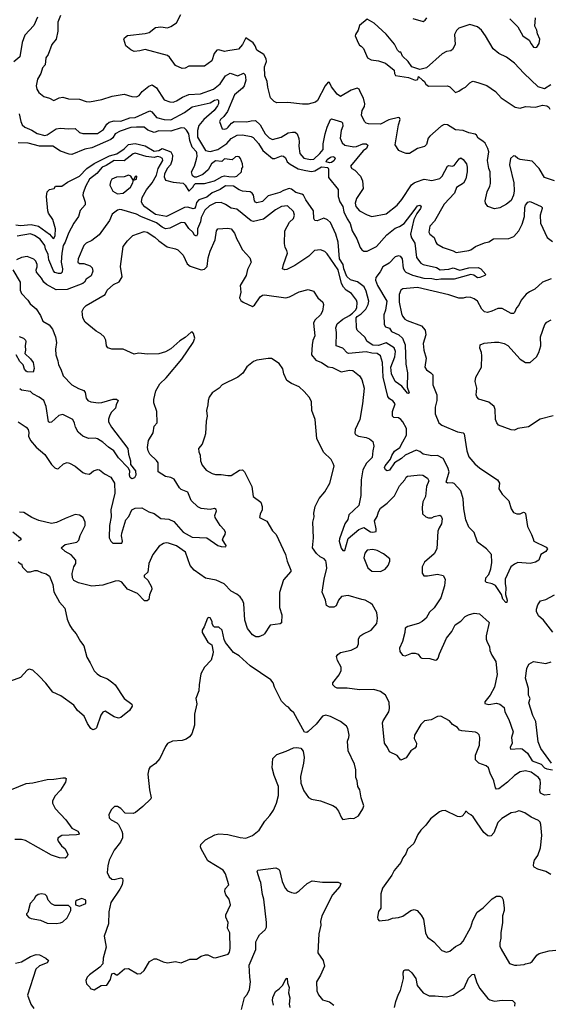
# Model space of a CAD drawing. Extents: x 1921360 to 2014538, y 768294 to 907744.
# Tile 300 of 412: x 1927918 to 1932668, y 866783 to 875608. Entities that reach past the tile are written whole.
import ezdxf

# ---------------------------------------------------------------- set-up
doc = ezdxf.new("R2010")
doc.units = 0

msp = doc.modelspace()

# ---------------------------------------------------------------- linework, layer by layer
at = {"layer": '0CON10XD'}
for points in [[(1928077.7, 875632.3), (1928045.5, 875555), (1927965, 875468.6), (1927940.9, 875405), (1927921.1, 875275), (1927865, 875230)], [(1928285, 875646.2), (1928260, 875585), (1928259.2, 875505), (1928245.8, 875435), (1928205.5, 875384.5), (1928173.9, 875296.1), (1928152, 875265), (1928147.5, 875205), (1928123.5, 875176.5), (1928107.8, 875125), (1928079.4, 875075), (1928065.8, 875015), (1928072, 874985), (1928088.8, 874955), (1928135, 874920), (1928185.9, 874905.9), (1928223.9, 874883.9), (1928271.3, 874908.7), (1928305, 874914.4), (1928355, 874898.5), (1928455, 874897.1), (1928515, 874874.2), (1928545, 874872), (1928655, 874894.2), (1928748.6, 874921.4), (1928855, 874940), (1928925, 874920), (1928965, 874917.5), (1928989.7, 874930.3), (1929015.6, 874965), (1929075, 875012.1), (1929105, 875024.3), (1929145, 874996.7), (1929215, 874890.8), (1929265, 874872.5), (1929295, 874870), (1929325, 874880), (1929379.2, 874915), (1929435, 874938.5), (1929540, 874945), (1929655, 874984.8), (1929717, 875033), (1929762.5, 875105), (1929805, 875129.2), (1929875, 875105.7), (1929925, 875128.1), (1929938.9, 875115), (1929945.5, 875065.5), (1929931.2, 875015), (1929916.2, 874995), (1929844.7, 874935), (1929782.2, 874785), (1929748.8, 874741.2), (1929720, 874715), (1929710, 874695), (1929735, 874630), (1929755, 874626), (1929775, 874632.9), (1929786.7, 874645), (1929818.3, 874681.7), (1929843, 874697), (1929955, 874692.5), (1929995, 874703.1), (1930033.4, 874703.4), (1930075.3, 874665.2), (1930120, 874585), (1930155, 874548.1), (1930185, 874535.6), (1930263.3, 874555), (1930325, 874592.9), (1930365, 874601.5), (1930389.4, 874599.4), (1930406.9, 874585), (1930422.5, 874542.5), (1930425.8, 874515), (1930420.5, 874475), (1930429.4, 874409.4), (1930467.6, 874367.6), (1930525, 874354), (1930555, 874359.4), (1930611.1, 874408.9), (1930639.3, 874445), (1930640.9, 874495), (1930658, 874585), (1930674.3, 874645.7), (1930705.5, 874714.5), (1930715, 874720.6), (1930803.2, 874693.2), (1930814, 874685), (1930814.6, 874655), (1930800.9, 874615), (1930791.5, 874545), (1930809.5, 874505), (1930835, 874482.7), (1930915, 874468), (1930938.6, 874471.4), (1930995, 874496.8), (1931026.2, 874496.2), (1931039.4, 874485), (1931028.5, 874455), (1930997.3, 874432.7), (1930883.3, 874295), (1930897.5, 874275), (1930925, 874260), (1930975, 874206), (1930993.1, 874165), (1930997.1, 874095), (1930940, 874005), (1930926.9, 873965), (1930931.1, 873935), (1930965.4, 873895.4), (1931035, 873858.1), (1931075, 873844), (1931205, 873867.5), (1931304.5, 873945.5), (1931345, 873995.8), (1931432.4, 874127.6), (1931455, 874146.5), (1931476.7, 874155), (1931545, 874178.5), (1931615, 874166.5), (1931685, 874183.6), (1931707.8, 874205), (1931756, 874295), (1931765, 874301.4), (1931795, 874296.7), (1931815, 874301.8), (1931859.5, 874360.5), (1931875, 874370.8), (1931896.2, 874356.2), (1931923.8, 874315), (1931931.2, 874285), (1931930.3, 874245), (1931918.1, 874181.9), (1931896.6, 874143.4), (1931835.6, 874105), (1931817.1, 874052.9), (1931725, 873954), (1931637, 873803), (1931595, 873756.7), (1931586.2, 873705), (1931595.8, 873685.8), (1931636.2, 873655), (1931648.8, 873615), (1931660.3, 873600.3), (1931715, 873566), (1931805, 873537.5), (1931832.5, 873522.5), (1931945, 873539.4), (1931965, 873545.7), (1932004.6, 873575.4), (1932085, 873607.8), (1932125, 873617.3), (1932166.9, 873643.1), (1932305, 873646.4), (1932350.8, 873665), (1932395.3, 873714.7), (1932424.2, 873775.8), (1932444.7, 873845.3), (1932446.9, 873925), (1932453.1, 873945), (1932475, 873972), (1932495, 873980), (1932593.3, 873935), (1932602, 873925), (1932604, 873915), (1932585.7, 873855), (1932588.1, 873785), (1932646.9, 873655), (1932695, 873621.4)], [(1932714.3, 874164.3), (1932625, 874193.8), (1932575, 874274.2), (1932515, 874341.4), (1932405, 874356.2), (1932385, 874363.3), (1932360, 874385), (1932345, 874387.5), (1932320, 874365), (1932311.7, 874308.3), (1932349.2, 874145), (1932353.6, 874075), (1932345.3, 874034.7), (1932325, 873986.7), (1932285, 873956), (1932225, 873922), (1932175, 873914.2), (1932115, 873933.8), (1932094.1, 873964.1), (1932093.3, 873985), (1932108.8, 874065), (1932134.4, 874115.6), (1932139.1, 874140.9), (1932135.8, 874245), (1932124, 874275), (1932114.1, 874345.9), (1932125.8, 874425), (1932117.5, 874455), (1932091.3, 874501.3), (1932070.7, 874520.7), (1932029.2, 874545), (1932013.4, 874573.4), (1932001.7, 874581.7), (1931945, 874593.5), (1931895, 874614.4), (1931825, 874620.8), (1931755, 874665.6), (1931725, 874670), (1931698.1, 874655), (1931595, 874564), (1931580.6, 874545), (1931565, 874490), (1931548.7, 874471.3), (1931487, 874453), (1931415, 874410), (1931385, 874408.8), (1931350.5, 874420.5), (1931316.7, 874436.7), (1931286.4, 874486.4), (1931315.5, 874665), (1931330, 874715), (1931325, 874730), (1931315, 874732.5), (1931229.8, 874710.2), (1931155, 874672.2), (1931045.7, 874674.3), (1931025, 874680), (1931010.6, 874695), (1930983.5, 874753.5), (1930988.2, 874795), (1931009.4, 874830.6), (1931014.6, 874855), (1931002.5, 874905), (1930975.7, 874955), (1930961.2, 874985), (1930945, 874994), (1930892, 874978), (1930795, 874919.2), (1930765, 874940), (1930715, 875006.2), (1930696.2, 875045), (1930685, 875048.8), (1930658.9, 875015), (1930590, 874885), (1930571.7, 874868.3), (1930505, 874851.2), (1930455, 874850), (1930323.9, 874866.1), (1930224.3, 874864.3), (1930200, 874875), (1930168.3, 874908.3), (1930142.9, 875005), (1930138.6, 875055), (1930117.5, 875105), (1930113.1, 875185), (1930131.5, 875235), (1930128.7, 875258.7), (1930108.9, 875295), (1930046.2, 875335), (1930030, 875375), (1930010.7, 875400.7), (1929945, 875446.2), (1929915, 875386), (1929880, 875345), (1929785, 875328), (1929755, 875321.9), (1929705, 875337.2), (1929685, 875334.6), (1929662, 875305), (1929641.7, 875238.3), (1929575, 875190.8), (1929435, 875190.8), (1929402.5, 875175), (1929375, 875170), (1929315, 875196.7), (1929261.7, 875271.7), (1929245, 875286), (1929045, 875341.2), (1928995, 875328), (1928945, 875323.3), (1928915, 875337.5), (1928870, 875375), (1928853.3, 875435), (1928857.5, 875445), (1928885, 875466.7), (1929045, 875483.3), (1929080, 875495), (1929135, 875538), (1929185, 875542.9), (1929245, 875536.2), (1929275, 875546), (1929325, 875580), (1929364.3, 875655)], [(1932680, 875025), (1932625, 874987.5), (1932566.4, 875006.4), (1932438.3, 875128.3), (1932355, 875220), (1932285, 875271.2), (1932214.5, 875304.5), (1932165, 875346.2), (1932096, 875465), (1932058.8, 875515), (1932025, 875543.8), (1931953.9, 875566.1), (1931855, 875532.5), (1931835, 875512.5), (1931816, 875475), (1931822.5, 875385), (1931799.7, 875340.3), (1931785, 875330), (1931745, 875322), (1931707, 875303), (1931565, 875177.5), (1931505, 875162.5), (1931435, 875186.7), (1931403.3, 875235), (1931351.4, 875281.4), (1931336.4, 875316.4), (1931325, 875317.5), (1931307.5, 875335), (1931279.1, 875389.1), (1931205, 875478.8), (1931096.8, 875576.8), (1931035, 875612.5), (1930965, 875556.7), (1930953.8, 875515), (1930928.8, 875475), (1930926.7, 875465), (1930952.1, 875402.1), (1930965, 875380), (1930980.3, 875370.3), (1931001.2, 875351.2), (1931036.1, 875266.1), (1931068.8, 875248.8), (1931135, 875238.6), (1931198.3, 875218.3), (1931276.4, 875156.4), (1931280, 875125), (1931288.3, 875108.3), (1931405, 875091.2), (1931465, 875067.5), (1931488.3, 875071.7), (1931495, 875100), (1931530, 875065), (1931546.4, 875056.4), (1931560.7, 875030.7), (1931585, 875012.5), (1931755, 875016.7), (1931775, 875007.5), (1931825, 874956.7), (1931855, 874966.2), (1931885, 874990), (1931915, 875003.3), (1931955, 875043.3), (1931975, 875053.3), (1931985, 875056.2), (1932035, 875043.3), (1932108.3, 875018.3), (1932183.9, 874963.9), (1932235, 874906.7), (1932360, 874825), (1932405, 874816.2), (1932455, 874830), (1932543.6, 874823.6), (1932605, 874842.5), (1932645, 874836.7), (1932662.5, 874825), (1932673.3, 874805)], [(1931445, 875620), (1931536.4, 875593.6), (1931555, 875603.3), (1931568, 875625)], [(1932312.7, 875615), (1932384.2, 875545), (1932430.4, 875465), (1932487.3, 875425), (1932503.4, 875393.4), (1932525, 875361.5), (1932542.1, 875357.9), (1932555, 875362.5), (1932575, 875395.8), (1932581.6, 875435), (1932562.1, 875482.1), (1932556.2, 875515), (1932539.1, 875549.1), (1932544.4, 875624.4)], [(1927912.3, 874765), (1927927.8, 874695), (1927941.9, 874665), (1927965, 874644.4), (1928028.5, 874618.5), (1928075, 874586.9), (1928145, 874568.9), (1928164.6, 874575.4), (1928245, 874629.2), (1928285, 874635.8), (1928355, 874629.5), (1928415, 874633.3), (1928455, 874598), (1928485, 874588.1), (1928615, 874588.6), (1928670.6, 874625), (1928698.3, 874671.7), (1928719.8, 874690.2), (1928765, 874702.5), (1928825, 874698.6), (1928905, 874728.8), (1928955, 874730.5), (1929085, 874792.5), (1929102.4, 874782.4), (1929145, 874730.8), (1929215, 874714.7), (1929275, 874711.5), (1929395, 874777.1), (1929465, 874827.9), (1929626.6, 874863.4), (1929666.4, 874886.4), (1929692.1, 874892.1), (1929701.4, 874885), (1929700.4, 874855), (1929692, 874835), (1929661.9, 874795), (1929568.1, 874715), (1929525, 874659.5), (1929512, 874615), (1929513.9, 874555), (1929585, 874434.7), (1929625, 874427.6), (1929695, 874445.9), (1929775, 874499.4), (1929815.4, 874544.6), (1929868.2, 874571.8), (1929916.8, 874576.8), (1929995, 874560.2), (1930011.3, 874551.3), (1930058.3, 874498.3), (1930100, 874435), (1930185, 874365.3), (1930205, 874365.3), (1930265, 874388.4), (1930285, 874385.3), (1930300.4, 874370.4), (1930316.5, 874335), (1930345, 874312.7), (1930415, 874271.3), (1930485.5, 874255.5), (1930535, 874248.8), (1930565, 874252.8), (1930625, 874290.4), (1930682.3, 874282.3), (1930687.3, 874267.3), (1930687.6, 874195), (1930774.4, 874085), (1930772.7, 874025), (1930788.8, 873975), (1930814.8, 873934.8), (1930825.5, 873885), (1930855, 873822.9), (1930882.7, 873782.7), (1930898.9, 873715), (1930940.7, 873645), (1930971.8, 873565), (1930986.9, 873545), (1931005, 873534.5), (1931035, 873534.6), (1931116.4, 873575), (1931210.3, 873679.7), (1931285, 873740.6), (1931324, 873756), (1931365, 873782.9), (1931455, 873898)], [(1927885, 873768.8), (1927925, 873764.3), (1928021.3, 873771.3), (1928087, 873757), (1928185.6, 873685.6), (1928215, 873650), (1928225, 873648), (1928237.2, 873672.8), (1928239.1, 873735), (1928216.7, 873816.7), (1928176.5, 873875), (1928169.6, 873895), (1928158.9, 874025), (1928165, 874066.7), (1928185, 874086), (1928226.7, 874095), (1928240, 874115), (1928295, 874116.4), (1928348, 874152), (1928455, 874204.8), (1928519, 874275), (1928585, 874318.7), (1928725, 874388.5), (1928790.7, 874405), (1928855, 874451.2), (1928895, 874489.8), (1928955, 874498.5), (1929045, 874476.4), (1929125, 874429.8), (1929165.6, 874435), (1929195, 874452.7), (1929273.9, 874423.9), (1929288, 874395), (1929286.4, 874353.6), (1929271.3, 874308.7), (1929239.5, 874275), (1929217.5, 874225), (1929215, 874200), (1929225, 874170), (1929295, 874152.5), (1929385, 874142.5), (1929402.5, 874125), (1929435, 874070), (1929475, 874110), (1929480, 874125), (1929495, 874140), (1929575, 874140), (1929665, 874162.5), (1929735, 874204), (1929755, 874210), (1929795, 874202.5), (1929845, 874200.8), (1929864, 874206), (1929907.5, 874245), (1929910, 874275), (1929920, 874285), (1929917.5, 874315), (1929897.5, 874365), (1929885, 874380), (1929875, 874382.5), (1929855, 874380), (1929825, 874352.5), (1929755, 874360), (1929731.7, 874338.3), (1929675, 874342), (1929638.8, 874315), (1929607.1, 874262.9), (1929559.2, 874220.8), (1929505, 874197.5), (1929485, 874198), (1929468.6, 874208.6), (1929460, 874245), (1929485.4, 874295), (1929505, 874358), (1929510.5, 874385), (1929507.1, 874415), (1929504.6, 874425), (1929464.8, 874464.8), (1929443.1, 874525), (1929435, 874585.8), (1929415, 874618.8), (1929395.4, 874635.4), (1929365, 874638.7), (1929275, 874610.4), (1929165, 874611.4), (1929125, 874597.3), (1929068.6, 874618.6), (1929035, 874645.5), (1928966.4, 874646.4), (1928915, 874642.4), (1928819.4, 874610.6), (1928775, 874585.4), (1928755, 874548.9), (1928736.5, 874533.5), (1928565, 874461.2), (1928503.3, 874446.7), (1928385, 874401.3), (1928363.5, 874403.5), (1928285, 874431.2), (1928215, 874474.1), (1928095.5, 874474.5), (1927995, 874501.2), (1927905, 874504.9)], [(1931455, 873898), (1931485, 873940), (1931505, 873945.8), (1931517.7, 873937.7), (1931511.2, 873915), (1931478.5, 873871.5), (1931453.4, 873816.6), (1931423.6, 873685), (1931432.1, 873652.1), (1931462.5, 873605), (1931477.3, 873477.3), (1931515.2, 873425.2), (1931535, 873413.5), (1931655, 873386.7), (1931687.5, 873367.5), (1931765, 873371.8), (1931805, 873385.3), (1931865, 873364.2), (1931945, 873385.5), (1932028.3, 873388.3), (1932052.5, 873375), (1932097.5, 873325), (1932090, 873315), (1932043.6, 873296.4), (1932025, 873296), (1931989.5, 873319.5), (1931965, 873323.9), (1931813, 873283), (1931695, 873281.4), (1931655, 873276.6), (1931615, 873286.5), (1931545, 873289.4), (1931445, 873315.3), (1931385, 873343.6), (1931371.9, 873355), (1931361.1, 873381.1), (1931350.2, 873465), (1931335, 873485.2), (1931315, 873491.4), (1931285, 873481.8), (1931232.7, 873425), (1931175, 873393.2), (1931151.7, 873348.3), (1931113.1, 873296.9), (1931109.3, 873275), (1931126.2, 873225), (1931210, 873085), (1931199.9, 873005), (1931184, 872964), (1931185.3, 872875), (1931199.1, 872855), (1931235, 872841.9), (1931252.2, 872812.2), (1931316.9, 872785), (1931350.7, 872755), (1931374.7, 872695), (1931379.5, 872520.5), (1931397.3, 872442.7), (1931393.8, 872315), (1931410, 872265), (1931405, 872257.5), (1931395, 872260), (1931344.4, 872324.4), (1931285, 872365.6), (1931252.2, 872435), (1931246.6, 872495), (1931280.8, 872585), (1931289.5, 872635), (1931276.3, 872666.3), (1931205, 872711.2), (1931135, 872689.1), (1931085, 872690.3), (1931035, 872724.6), (1931013.8, 872763.8), (1930945.6, 872825), (1930939.6, 872845), (1930936.2, 872935), (1930945, 872949.2), (1930979.2, 872970.8), (1931021, 873015), (1931042, 873055), (1931048.3, 873085), (1931025.6, 873175), (1931007.5, 873215), (1930947.6, 873257.6), (1930915, 873266.3), (1930885, 873275.7), (1930852, 873305), (1930826.4, 873375), (1930818.6, 873415), (1930785.1, 873465), (1930775, 873615.7), (1930753.6, 873685), (1930705, 873791.1), (1930678.1, 873815), (1930645, 873828.2), (1930585, 873806.7), (1930565, 873808.8), (1930556.5, 873826.5), (1930552.6, 873895), (1930484.2, 873995), (1930463.8, 874035), (1930448.1, 874045), (1930395, 874059.4), (1930355, 874090.5), (1930335, 874095.3), (1930285, 874078.8), (1930250.1, 874059.9), (1930145, 874030.3), (1930095, 873978.6), (1930045, 873968.2), (1930031.7, 873971.7), (1930022.5, 873985), (1930014.4, 874035), (1930004.4, 874054.4), (1929985, 874064.3), (1929949.5, 874069.5), (1929915, 874072.5), (1929885, 874083.1), (1929835, 874115.7), (1929765, 874118.6), (1929715, 874084.8), (1929645, 874056.1), (1929595, 874018), (1929525.6, 873994.4), (1929505, 873969.3), (1929495, 873930), (1929485, 873916.8), (1929475, 873913.7), (1929425, 873926.8), (1929395, 873923.8), (1929235.4, 873844.6), (1929135, 873861.3), (1929039.7, 873929.7), (1929018.9, 873955), (1929011.9, 873975), (1929017.4, 874015), (1929056.8, 874083.2), (1929106.1, 874145), (1929143.9, 874215), (1929160.5, 874275), (1929201.1, 874345), (1929198.2, 874365), (1929177, 874377), (1929155, 874380.7), (1929125, 874374.5), (1929052.3, 874382.3), (1928955, 874411.2), (1928935, 874407.1), (1928855, 874343.1), (1928765, 874345.2), (1928695, 874300.5), (1928657.3, 874285), (1928609.1, 874230.9), (1928545, 874177.7), (1928511.3, 874118.7), (1928487.3, 874055), (1928485.6, 874035), (1928505, 873972.5), (1928505, 873950), (1928460.9, 873899.1), (1928445, 873844), (1928404.5, 873785.5), (1928355, 873694), (1928325.9, 873615), (1928307, 873583), (1928295.2, 873514.8), (1928290.5, 873435), (1928301.3, 873375), (1928299.1, 873345), (1928287.4, 873332.6), (1928265, 873332.4), (1928235, 873341.8), (1928221.9, 873358.1), (1928180.5, 873455), (1928172.6, 873505), (1928150, 873555), (1928144, 873585), (1928100.8, 873640.8), (1928052.5, 873675), (1928015, 873689.1), (1927895, 873668.2)], [(1930695, 874324.6), (1930666.7, 874335), (1930675.3, 874355), (1930705, 874377.2), (1930725, 874380.6), (1930739.4, 874375), (1930747.1, 874365), (1930735, 874342.2), (1930715, 874326.8), (1930695, 874324.6)], [(1928795, 874046.7), (1928845, 874054.3), (1928912.8, 874107.2), (1928934.2, 874145), (1928940, 874170), (1928965, 874177.5), (1928967.5, 874205), (1928955, 874202.5), (1928940, 874170), (1928935, 874170), (1928914.2, 874205), (1928895, 874215.5), (1928855, 874201.1), (1928785, 874198.1), (1928745, 874180), (1928732, 874155), (1928726.2, 874125), (1928752.7, 874072.7), (1928795, 874046.7)], [(1931622.1, 872335), (1931658.9, 872245), (1931660, 872195), (1931643.1, 872135), (1931643.1, 872075), (1931675.8, 871995.8), (1931705, 871973.4), (1931845, 871913.8), (1931894.3, 871904.3), (1931904, 871895), (1931928.8, 871745), (1931945, 871690), (1931998.6, 871628.6), (1932045, 871589.2), (1932204.3, 871484.3), (1932220, 871455), (1932215, 871402.5), (1932245, 871356.7), (1932303.3, 871295), (1932324.1, 871224.1), (1932345, 871192.5), (1932375, 871180), (1932405, 871180), (1932435, 871193.3), (1932445, 871192.5), (1932455, 871182.5), (1932472, 871065), (1932508.8, 870995), (1932522.5, 870955), (1932530, 870935), (1932640.7, 870880.7), (1932652.5, 870865), (1932635, 870842.5), (1932592.5, 870815), (1932572.5, 870765), (1932542.5, 870745), (1932495, 870734.6), (1932386.6, 870743.4), (1932355, 870729.2), (1932322.5, 870705), (1932271.4, 870595), (1932270.8, 870555), (1932278.6, 870515), (1932273.8, 870455), (1932288.6, 870405), (1932285.9, 870384.1), (1932276.7, 870383.3), (1932250.6, 870415), (1932240, 870455), (1932185.6, 870535.6), (1932155, 870552.9), (1932104.2, 870564.2), (1932093.9, 870573.9), (1932099.1, 870605), (1932123.9, 870635), (1932142, 870685), (1932152.2, 870742.2), (1932149.1, 870815), (1932105, 870865.8), (1932024.5, 870924.5), (1931995, 871010.8), (1931945, 871060.6), (1931917.5, 871125), (1931901.3, 871225), (1931894.4, 871315), (1931875.4, 871385), (1931815, 871450.7), (1931795, 871456.8), (1931755, 871455.5), (1931742.6, 871462.6), (1931768.8, 871555), (1931756.1, 871595), (1931715, 871676.1), (1931665, 871702.1), (1931615, 871700), (1931535, 871714.7), (1931507.7, 871737.7), (1931475, 871750.7), (1931373.6, 871706.4), (1931342, 871675), (1931279.4, 871635), (1931235, 871570.4), (1931215, 871563.6), (1931199.2, 871575), (1931190.8, 871595), (1931195, 871608), (1931242.1, 871667.9), (1931255, 871701.9), (1931279.7, 871740.3), (1931327.5, 871775), (1931355.3, 871824.7), (1931386.3, 871883.7), (1931385.8, 871945), (1931355, 872004.2), (1931335, 872025.8), (1931315, 872038.6), (1931272.6, 872042.6), (1931260, 872055), (1931261.2, 872095), (1931285.7, 872165.7), (1931265, 872193.3), (1931235, 872210), (1931220.3, 872230.3), (1931177.3, 872405), (1931170.9, 872535), (1931152.9, 872595), (1931125, 872616.2), (1931075, 872618.1), (1931025, 872631.6), (1930867.5, 872617.5), (1930855, 872622.5), (1930815, 872664.3), (1930755.7, 872685.7), (1930759.6, 872805), (1930752.7, 872845), (1930765, 872882), (1930814.8, 872925.2), (1930875, 872956.9), (1930901.9, 872978.1), (1930930.3, 873005), (1930941.3, 873025), (1930943.8, 873073.8), (1930938.5, 873095), (1930894, 873154), (1930844.7, 873184.7), (1930820.8, 873210.8), (1930803.6, 873245), (1930775, 873366.8), (1930675, 873510.8), (1930655, 873530), (1930615, 873544.2), (1930560.8, 873539.2), (1930511.3, 873488.7), (1930385, 873404.3), (1930315, 873368.8), (1930295, 873366.2), (1930276.4, 873376.4), (1930282.5, 873415), (1930320, 873515), (1930315, 873538.8), (1930298.6, 873565), (1930291.8, 873601.8), (1930294.5, 873715), (1930336.9, 873793.1), (1930373.2, 873826.8), (1930382.9, 873855), (1930375, 873888.8), (1930320.7, 873939.3), (1930265, 873933.8), (1930212.9, 873905), (1930105, 873820.6), (1930015, 873798.5), (1929995, 873806.9), (1929865, 873910), (1929815, 873918.9), (1929763.3, 873953.3), (1929725, 873968.5), (1929673.2, 873966.8), (1929619.1, 873940.9), (1929580, 873900), (1929545.3, 873835), (1929538.9, 873795), (1929514.2, 873735), (1929511.9, 873685), (1929505, 873666.7), (1929485, 873678), (1929470.5, 873705), (1929435, 873737.3), (1929405, 873782.5), (1929395, 873788.6), (1929365, 873790), (1929265, 873741.1), (1929225, 873733.3), (1929195, 873748.2), (1929145, 873787), (1929005.4, 873845), (1928965.2, 873865.2), (1928835, 873904), (1928815, 873906.2), (1928795, 873900), (1928748.6, 873865), (1928725, 873808.8), (1928630.6, 873679.4), (1928565, 873629.6), (1928515.8, 873605), (1928494.3, 873585), (1928443.6, 873465), (1928440, 873435), (1928455, 873423.3), (1928495, 873423.1), (1928551.2, 873401.2), (1928568, 873385), (1928574.4, 873355), (1928558.4, 873311.6), (1928515, 873282), (1928500.8, 873255), (1928485, 873242.5), (1928345, 873188.8), (1928245, 873187.1), (1928158.8, 873235), (1928135.5, 873255.5), (1928115, 873291.2), (1928070, 873345), (1928066, 873365), (1928075.5, 873394.5), (1928074.5, 873415), (1928063.9, 873443.9), (1928045, 873461.4), (1927986.6, 873486.6), (1927933.8, 873476.2), (1927891.2, 873455)], [(1927905, 872003.8), (1927976.6, 871956.6), (1927994.5, 871934.5), (1927999.3, 871909.3), (1927997.1, 871875), (1928015.9, 871835.9), (1928065.5, 871775.5), (1928145, 871710.8), (1928205, 871621.2), (1928235, 871591.2), (1928255, 871583.8), (1928265, 871586.7), (1928311.2, 871628.8), (1928345, 871638), (1928365, 871633.8), (1928415, 871606.2), (1928485, 871548.8), (1928505, 871540), (1928545, 871534), (1928578.8, 871565), (1928615, 871578), (1928635, 871574), (1928678.3, 871538.3), (1928736.6, 871506.6), (1928769.7, 871455), (1928770.3, 871365), (1928736.6, 871215), (1928738.4, 871151.6), (1928723.5, 871075), (1928721.5, 870965), (1928734.3, 870935), (1928755, 870917.1), (1928834, 870916), (1928840.6, 870935), (1928832.1, 870982.1), (1928834.6, 871005.4), (1928869.7, 871125), (1928897.9, 871155), (1928925, 871214.4), (1928955, 871230.5), (1929015, 871231.5), (1929075, 871196.9), (1929125, 871182.4), (1929185, 871137.6), (1929255, 871130.2), (1929301.7, 871111.7), (1929385.5, 871015), (1929465, 870970.8), (1929595, 870963.3), (1929695, 870895.6), (1929725, 870885.7), (1929766.4, 870883.6), (1929768.8, 870895), (1929738.1, 870945), (1929741.8, 870965), (1929761.2, 870995), (1929763.5, 871015), (1929753.1, 871035), (1929716.5, 871075), (1929672.5, 871145), (1929669.2, 871165), (1929682, 871205), (1929679.2, 871219.2), (1929665, 871226), (1929625, 871219.2), (1929545, 871226.5), (1929515, 871241.1), (1929455, 871300), (1929425, 871372.9), (1929367.3, 871397.3), (1929351.2, 871411.2), (1929305, 871490.8), (1929272.5, 871505), (1929225, 871513.3), (1929161.2, 871555), (1929158.9, 871635), (1929145, 871658.6), (1929085, 871714), (1929069.5, 871745), (1929065.7, 871775), (1929073.1, 871835), (1929114.2, 871905), (1929124, 871965), (1929150, 871995), (1929147.5, 872095), (1929122.5, 872175), (1929122.5, 872205), (1929139.7, 872280.3), (1929175, 872343.3), (1929232.7, 872397.3), (1929373.3, 872565), (1929473.9, 872716.1), (1929487.5, 872755), (1929477, 872797), (1929466.7, 872806.7), (1929457, 872807), (1929400.8, 872759.2), (1929355, 872730), (1929273.2, 872656.8), (1929225, 872632.5), (1929165, 872612.5), (1929065, 872609.2), (1928985, 872618.8), (1928945, 872611.2), (1928845, 872656), (1928745.9, 872655.9), (1928708, 872668), (1928696.1, 872686.1), (1928691.2, 872735), (1928676.8, 872766.8), (1928645, 872793.8), (1928605, 872816), (1928505, 872896.7), (1928486, 872935), (1928480, 872995), (1928494.2, 873025), (1928513.7, 873046.3), (1928684.3, 873145), (1928702.9, 873185), (1928758.8, 873235), (1928811.5, 873258.5), (1928837.3, 873302.7), (1928822.9, 873395), (1928846.1, 873573.9), (1928883.8, 873625), (1928933.8, 873675), (1929035, 873710.9), (1929061.4, 873705), (1929129.9, 873659.9), (1929165.3, 873625.3), (1929240.9, 873570.9), (1929315, 873555.8), (1929336.7, 873545), (1929385, 873498.8), (1929418.8, 873418.8), (1929448.3, 873398.3), (1929545, 873365.8), (1929575, 873371.2), (1929600, 873395), (1929609.2, 873475), (1929627.5, 873535), (1929670.6, 873635), (1929684.4, 873715.6), (1929695, 873733.3), (1929785, 873740.6), (1929815, 873734.2), (1929845, 873696.2), (1929865, 873640), (1929878.7, 873618.7)], [(1929878.7, 873618.7), (1929916, 873545), (1929981.2, 873475), (1929993.8, 873435), (1929961.9, 873368.1), (1929950, 873315), (1929895.7, 873225), (1929901.4, 873165), (1929890.8, 873115), (1929902.6, 873092.6), (1929921.2, 873075), (1930005, 873036.2), (1930025, 873048.8), (1930075.7, 873124.3), (1930095, 873140), (1930115, 873142), (1930305, 873116.7), (1930336.4, 873123.6), (1930425, 873168), (1930505, 873188.8), (1930552.5, 873175), (1930593.3, 873115), (1930637.3, 873077.3), (1930643.8, 873055), (1930634, 872995), (1930615, 872964), (1930564.4, 872915.6), (1930552.1, 872887.9), (1930565.7, 872775), (1930547.1, 872732.9), (1930539.6, 872695), (1930533.8, 872605), (1930575, 872556.7), (1930625, 872536), (1930685, 872497.8), (1930722.1, 872492.1), (1930802.1, 872452.1), (1930875, 872465.8), (1930905, 872464), (1930966, 872415), (1930985, 872382.5), (1931005.8, 872305), (1930992.5, 872165), (1930969.4, 872025), (1930927.8, 871935), (1930922.9, 871902.9), (1930930, 871890), (1930955, 871874.4), (1931024.2, 871864.2), (1931055, 871852), (1931086.1, 871826.1), (1931094, 871785), (1931084, 871745), (1931079.2, 871685), (1931027.5, 871632.5), (1930994.3, 871575), (1930979.2, 871485), (1930978.6, 871368.6), (1930978.5, 871345), (1930958.1, 871255), (1930870.9, 871169.1), (1930860.8, 871129.2), (1930835, 871090), (1930787.1, 870955), (1930784.6, 870935), (1930800.2, 870870.2), (1930815, 870851.2), (1930835, 870850), (1930865, 870957.8), (1930959.8, 871040.2), (1931005, 871056.8), (1931065, 871017.3), (1931085.4, 871014.6), (1931115, 871022), (1931116.1, 871043.9), (1931101.1, 871115), (1931123.8, 871155), (1931135, 871198.1), (1931155, 871228.9), (1931214.6, 871275.4), (1931278.5, 871341.5), (1931325, 871431.2), (1931372, 871485), (1931385, 871508.8), (1931395, 871515.8), (1931483.5, 871526.5), (1931505, 871530), (1931534.5, 871524.5), (1931575, 871498.8), (1931585.8, 871475.8), (1931565.5, 871425), (1931558.2, 871335), (1931533.8, 871286.2), (1931527.8, 871235), (1931530.5, 871180.5), (1931561.5, 871151.5), (1931585, 871143.8), (1931615.5, 871144.5), (1931636.2, 871156.2), (1931685, 871166.2), (1931697.3, 871157.3), (1931706, 871135), (1931701.7, 871088.3), (1931678.8, 871055), (1931668, 871025), (1931658.5, 870865), (1931635, 870821.4), (1931549.2, 870745), (1931526, 870705), (1931527.3, 870647.3), (1931542.3, 870622.3), (1931575, 870622), (1931665, 870637.5), (1931715.8, 870625.8), (1931732.5, 870595), (1931726.9, 870535), (1931695.6, 870425), (1931635, 870335.8), (1931593.4, 870296.6), (1931564.3, 870245), (1931528, 870215), (1931495, 870196.9), (1931399.7, 870170.3), (1931374.5, 870155.5), (1931373.1, 870115), (1931351.1, 870035), (1931322.7, 869975), (1931326.1, 869945), (1931350.9, 869910.9), (1931375, 869907.5), (1931435, 869930), (1931465, 869931.2), (1931490.3, 869920.3), (1931512.4, 869892.4), (1931525, 869886.4), (1931595, 869882.1), (1931645, 869868.1), (1931659.5, 869870.5), (1931672, 869885), (1931682, 869925), (1931744.3, 870065), (1931794.2, 870125), (1931821.9, 870185), (1931872.9, 870217.1), (1931911.7, 870258.3), (1931942.5, 870275), (1931995, 870288), (1932042.7, 870282.7), (1932129.2, 870205), (1932101.2, 870085), (1932102, 870055), (1932110.3, 870030.3), (1932130.3, 869990.3), (1932135.5, 869955), (1932152.1, 869912.1), (1932187.1, 869855), (1932200.9, 869739.1), (1932174.5, 869625), (1932136.8, 869553.2), (1932089.4, 869495), (1932088, 869478), (1932125, 869468.9), (1932195, 869481.1), (1932225, 869472.2), (1932263.2, 869443.2), (1932267.8, 869405), (1932305.4, 869335), (1932343.8, 869225), (1932327.9, 869175), (1932335.7, 869125), (1932316.2, 869085), (1932320.8, 869070.8), (1932405, 869076.9), (1932425, 869072.1), (1932470.9, 869035), (1932512.9, 868965), (1932595, 868935.5), (1932625, 868903.8), (1932645, 868892.7), (1932695.7, 868884.3)], [(1927856, 873365), (1927921.2, 873255), (1927923.8, 873185), (1927933.3, 873155), (1927992.5, 873095), (1928011.7, 873061.7), (1928066.4, 873016.4), (1928106.1, 872956.1), (1928125, 872906.7), (1928182.4, 872872.4), (1928212, 872835), (1928239.2, 872765), (1928249.2, 872715), (1928238.8, 872655), (1928242, 872605), (1928261.2, 872551.2), (1928266.9, 872515), (1928287.8, 872475), (1928307.1, 872415), (1928387.1, 872335), (1928445, 872301.8), (1928495, 872286), (1928505, 872267.5), (1928514.5, 872215), (1928530.8, 872195), (1928555, 872183.5), (1928624.5, 872175.5), (1928655, 872177.8), (1928756.4, 872206.4), (1928787, 872207), (1928800, 872195), (1928782.5, 872155), (1928777.5, 872125), (1928740.4, 872089.6), (1928726.7, 872065), (1928713.6, 872026.4), (1928715.5, 872005), (1928740.5, 871955), (1928888.6, 871765), (1928893.9, 871713.9), (1928912, 871655), (1928912.5, 871622.5), (1928955.5, 871565), (1928960, 871525), (1928947, 871503), (1928925, 871493.5), (1928909.4, 871505), (1928901.9, 871525), (1928906.2, 871565), (1928891.2, 871591.2), (1928805, 871680.8), (1928763.3, 871743.2), (1928715, 871775.5), (1928665, 871821.8), (1928615, 871851.9), (1928595, 871856.9), (1928535, 871854.5), (1928484.7, 871874.7), (1928442, 871912), (1928418.9, 871955), (1928408.8, 871991.2), (1928394.5, 872024.5), (1928305, 872068.5), (1928270, 872060), (1928205, 872000), (1928185, 871997.8), (1928175.7, 872005), (1928155, 872140), (1928134, 872194), (1928092, 872225), (1928035, 872254.2), (1928015, 872275.6), (1927935, 872287.1), (1927918.2, 872298.2)], [(1932685.3, 873285.3), (1932607.1, 873255), (1932538.3, 873191.7), (1932490.2, 873169.8), (1932461.4, 873148.6), (1932416.1, 873093.9), (1932395, 873050), (1932374.2, 873025), (1932356.6, 872983.4), (1932345, 872973.8), (1932325, 872974), (1932245, 873019.4), (1932205, 873020), (1932153.3, 872995), (1932114.3, 872984.3), (1932085, 872990.8), (1932063.6, 873013.6), (1932022.5, 873085), (1931995, 873107.1), (1931965, 873117.1), (1931925, 873122.5), (1931895, 873110.8), (1931855, 873110.8), (1931765, 873142.1), (1931485, 873208.2), (1931354.1, 873195.9), (1931335.8, 873184.2), (1931322.2, 873145), (1931322.1, 873075), (1931341.9, 872975), (1931352.2, 872952.2), (1931372, 872925), (1931392.1, 872912.1), (1931520, 872865), (1931554.1, 872824.1), (1931559.2, 872785), (1931537.8, 872705), (1931543.3, 872645), (1931562.1, 872575), (1931551.9, 872495), (1931565, 872470.8), (1931605, 872444.3), (1931621.9, 872425), (1931622.1, 872335)], [(1932701.7, 872058.3), (1932585, 872028.8), (1932481.7, 871958.3), (1932385, 871943.3), (1932355, 871930), (1932325, 871933.3), (1932212.5, 871975), (1932196.2, 871995), (1932184.2, 872025), (1932180.8, 872115), (1932172.3, 872142.3), (1932125, 872181.2), (1932035, 872206.7), (1932016.4, 872226.4), (1932011.2, 872245), (1932016.2, 872305), (1932001.2, 872365), (1932007.5, 872405), (1932058, 872495), (1932063.3, 872595), (1932060, 872625), (1932043.3, 872665), (1932047, 872693), (1932082.3, 872707.7), (1932175, 872716.8), (1932215, 872716.8), (1932263.3, 872705), (1932295, 872688), (1932405, 872564.2), (1932455, 872535.7), (1932495, 872534.4), (1932552.9, 872585), (1932574.6, 872625.4), (1932590, 872685), (1932587.8, 872765), (1932628, 872875), (1932645, 872896), (1932685, 872919.2)], [(1927915, 872769.5), (1927951.4, 872755), (1927970, 872735), (1927974.4, 872725), (1927967.1, 872685), (1927970.4, 872645), (1927965.6, 872615), (1928015, 872567.3), (1928038.7, 872535), (1928047.6, 872482.4), (1928040, 872450), (1927985, 872450.5), (1927975, 872456.7), (1927960.7, 872475), (1927950.4, 872515), (1927920.5, 872545), (1927885.9, 872605)], [(1932675, 868664.5), (1932625, 868656.5), (1932587.8, 868675), (1932581.5, 868695), (1932589.6, 868765), (1932584.6, 868795), (1932569.5, 868815), (1932505.8, 868865), (1932453.8, 868876.2), (1932405, 868867.8), (1932355, 868833.6), (1932292.5, 868775), (1932215, 868715.6), (1932195, 868710.8), (1932185, 868722), (1932171.1, 868785), (1932135.7, 868855), (1932121.5, 868901.5), (1932101.4, 868921.4), (1932034, 868944), (1932004.3, 868975), (1932004.5, 869015), (1932041.4, 869105), (1932045.7, 869175), (1932038.9, 869198.9), (1932024.3, 869214.3), (1932005, 869222.5), (1931883.6, 869233.6), (1931861.1, 869241.1), (1931843.8, 869265), (1931800.7, 869290.7), (1931772.3, 869322.3), (1931695, 869366.7), (1931665, 869362), (1931608.5, 869331.5), (1931546.8, 869323.2), (1931515, 869289.5), (1931458.6, 869195), (1931456.5, 869165), (1931475.8, 869124.2), (1931475, 869093.3), (1931462.5, 869077.5), (1931425, 869053.8), (1931385, 868993.3), (1931335, 868970), (1931302.3, 869012.3), (1931234.5, 869044.5), (1931216.1, 869086.1), (1931189.2, 869125), (1931170.5, 869305), (1931176.7, 869325), (1931228.6, 869405), (1931235.7, 869435.7), (1931231.2, 869491.2), (1931200, 869555), (1931155, 869585.6), (1931095, 869605.6), (1930965, 869602.7), (1930855, 869615.5), (1930765, 869617.5), (1930746.7, 869625), (1930726.7, 869645), (1930726.2, 869665), (1930784.5, 869735.5), (1930802.2, 869775), (1930800, 869805), (1930767.5, 869865), (1930759.4, 869900.6), (1930771.1, 869918.9), (1930795, 869936.9), (1930891.8, 869958.2), (1930944, 869985), (1930956.9, 870015), (1930955.6, 870055), (1930968, 870082), (1930995, 870101.9), (1931071.2, 870135), (1931122, 870195), (1931128, 870245), (1931120, 870295), (1931082.3, 870362.3), (1931065, 870378.8), (1931015.8, 870405.8), (1930985, 870410), (1930865, 870448.6), (1930805, 870438.8), (1930778, 870405), (1930755.7, 870354.3), (1930735, 870341.2), (1930695, 870342), (1930668.8, 870358.8), (1930659.2, 870405), (1930632.1, 870477.9), (1930647.5, 870595), (1930673.3, 870693.3), (1930667.1, 870745), (1930665, 870756.7), (1930648.8, 870775), (1930613.3, 870795), (1930580, 870825), (1930543.8, 870875), (1930554, 870965), (1930546.1, 871103.9), (1930557.7, 871152.3), (1930556.1, 871186.1), (1930567.5, 871245), (1930603.4, 871316.6), (1930654.3, 871375), (1930700.8, 871455), (1930737.5, 871605), (1930730.3, 871630.3), (1930710, 871665), (1930641.4, 871731.4), (1930582, 871855), (1930568, 872025), (1930538.8, 872105), (1930534, 872185), (1930513.8, 872225), (1930470, 872275), (1930425, 872318), (1930355, 872348), (1930313.8, 872375), (1930286, 872435), (1930277.7, 872477.7), (1930245.9, 872525.9), (1930175, 872572.5), (1930145, 872572.5), (1930045, 872556.7), (1930016.4, 872543.6), (1929954.1, 872495.9), (1929919.5, 872440.5), (1929875, 872403.3), (1929735, 872336.7), (1929707.5, 872305), (1929645, 872262.5), (1929617.5, 872225), (1929607.5, 872195), (1929606.7, 872155), (1929593.3, 872105), (1929598.8, 872055), (1929589.3, 872010.7), (1929583.6, 871896.4), (1929576.7, 871865), (1929553.3, 871805), (1929522.5, 871765), (1929523.3, 871735), (1929536.7, 871705), (1929540, 871655), (1929553.3, 871615), (1929591.2, 871571.2), (1929645, 871540), (1929675, 871530.8), (1929725, 871530.8), (1929785, 871521.4), (1929814.1, 871524.1), (1929890.6, 871569.4), (1929915, 871574), (1929935, 871556.7), (1929999.2, 871425), (1930013.3, 871335), (1930080, 871285), (1930092, 871245), (1930092, 871215), (1930073.3, 871175), (1930067.5, 871145), (1930133.9, 871113.9), (1930185, 871027.5), (1930217.5, 870995), (1930301.2, 870815), (1930316, 870755), (1930350, 870675), (1930348.3, 870661.7), (1930285, 870587.5), (1930246.7, 870475), (1930249.3, 870339.3), (1930270, 870275), (1930265, 870202.5), (1930255, 870193.3), (1930165, 870182.5), (1930115, 870103.8), (1930105, 870094), (1930063.1, 870076.9), (1930035, 870077.8), (1930005, 870093.5), (1929962.6, 870152.6), (1929935.9, 870225), (1929928.2, 870375), (1929916.5, 870406.5), (1929895.5, 870435), (1929865, 870459.1), (1929815.6, 870485), (1929753.2, 870553.2), (1929680, 870585), (1929585, 870604), (1929483.4, 870673.4), (1929447.8, 870715), (1929405.6, 870835), (1929325, 870892.5), (1929254.2, 870915.8), (1929231.7, 870918.3), (1929208, 870912), (1929170.5, 870889.5), (1929112, 870815), (1929075.8, 870735), (1929066, 870655), (1929034.3, 870625), (1929035.8, 870615), (1929067.1, 870585), (1929101.4, 870525), (1929102.9, 870505), (1929082.7, 870452.7), (1929075, 870410), (1929061.7, 870398.3), (1929038.3, 870398.3), (1928974.6, 870464.6), (1928886, 870505), (1928835, 870566), (1928808.3, 870578.3), (1928775, 870576), (1928665, 870540.8), (1928565, 870532), (1928445, 870560), (1928405, 870582.5), (1928392.5, 870605), (1928390, 870645), (1928403.8, 870705), (1928421.2, 870735), (1928423.3, 870765), (1928381.3, 870811.3), (1928325, 870842), (1928290, 870875), (1928326.4, 870903.6), (1928430, 870925), (1928448.3, 870941.7), (1928460, 870985), (1928506.7, 871075), (1928506.7, 871105), (1928487.5, 871145), (1928455, 871167.5), (1928415, 871173.3), (1928325, 871138.8), (1928248.8, 871101.2), (1928205, 871092), (1928090.7, 871119.3), (1928027.5, 871145), (1927955, 871192.5), (1927917, 871193)], [(1927857, 871017), (1927922.5, 870965), (1927930, 870955), (1927927.5, 870945), (1927905, 870933.8)], [(1931155, 870663.3), (1931195, 870683.3), (1931223.3, 870715), (1931238.8, 870755), (1931236.2, 870775), (1931182.1, 870822.1), (1931125, 870850.6), (1931085, 870860.6), (1931035, 870852.5), (1931013, 870827), (1931004.5, 870785), (1931040.8, 870695), (1931075, 870666), (1931155, 870663.3)], [(1927905, 870750), (1927925, 870730), (1927935, 870730), (1927945, 870700), (1927985, 870660), (1928015, 870660), (1928055, 870672.5), (1928075, 870672.5), (1928113.6, 870653.6), (1928155, 870642.5), (1928185, 870620), (1928216.4, 870546.4), (1928225, 870480), (1928276.4, 870386.4), (1928323.3, 870335), (1928343.8, 870235), (1928363.8, 870185), (1928388.8, 870145), (1928425.8, 870105), (1928463.3, 870035), (1928492.5, 869995), (1928520.4, 869895), (1928551.2, 869845), (1928585, 869772), (1928614.6, 869744.6), (1928643.8, 869725), (1928705, 869701.4), (1928754.5, 869664.5), (1928774, 869645), (1928856.2, 869525), (1928923, 869473), (1928927.5, 869455), (1928904, 869415), (1928825, 869353.8), (1928805, 869346.2), (1928765, 869360), (1928685, 869410), (1928665, 869402.5), (1928646.7, 869375), (1928608.3, 869261.7), (1928599.2, 869250.8), (1928575, 869243.8), (1928555.8, 869255.8), (1928525, 869301.2), (1928496.7, 869365), (1928435.7, 869415), (1928402.5, 869465), (1928287.3, 869547.3), (1928215, 869580), (1928152.8, 869662.8), (1928094, 869725), (1928035, 869778), (1928003.9, 869786.1), (1927985, 869777.5), (1927925, 869713.3), (1927835, 869678)], [(1932699.7, 870119.7), (1932615, 870226.2), (1932570, 870265), (1932553.3, 870305), (1932553.3, 870325), (1932563.3, 870365), (1932589.3, 870400.7), (1932635, 870411.2), (1932715, 870454)], [(1928585, 866912.5), (1928648.3, 866951.7), (1928700, 866955), (1928731.2, 867005), (1928745, 867057.5), (1928763, 867063), (1928785, 867047.5), (1928795, 867047.5), (1928858.3, 867101.7), (1928895, 867102.5), (1928975, 867056.2), (1929005, 867060), (1929033.3, 867085), (1929082.3, 867167.7), (1929125, 867190), (1929145, 867190), (1929205, 867164), (1929244.1, 867154.1), (1929315, 867166.2), (1929365, 867153.8), (1929445, 867186.7), (1929505, 867187.5), (1929546.7, 867213.3), (1929585, 867227.5), (1929605, 867227.5), (1929653.6, 867203.6), (1929675, 867200), (1929787.3, 867232.7), (1929800.5, 867249.5), (1929805.5, 867284.5), (1929803.9, 867423.9), (1929782.5, 867465), (1929787.5, 867515), (1929766.7, 867565), (1929766.4, 867583.6), (1929807.5, 867675), (1929796, 867725), (1929766.7, 867765), (1929757.5, 867795), (1929761.7, 867818.3), (1929793.3, 867855), (1929772.5, 867922.5), (1929765, 867952.5), (1929743.3, 867985), (1929605, 868068.6), (1929546, 868175), (1929538.8, 868195), (1929544, 868215), (1929585, 868258.1), (1929667.2, 868302.8), (1929705, 868309.5), (1929785, 868306.2), (1929895, 868277.1), (1929945, 868271.4), (1930005.5, 868294.5), (1930066.2, 868345), (1930117.5, 868425), (1930162.5, 868475), (1930195, 868522.5), (1930221.2, 868585), (1930238, 868655), (1930240, 868735), (1930200, 868835), (1930182.7, 868902.7), (1930188, 868985), (1930225, 869022.5), (1930307.9, 869052.1), (1930375, 869082), (1930405, 869086.2), (1930438.3, 869078.3), (1930460.7, 869050.7), (1930468, 868995), (1930463.8, 868945), (1930436, 868825), (1930438, 868765), (1930465.8, 868695), (1930507.6, 868637.6), (1930535, 868621.4), (1930615, 868605.8), (1930727.5, 868565), (1930749.5, 868549.5), (1930777.5, 868515), (1930803, 868453), (1930815, 868440), (1930885, 868450), (1930915, 868447.5), (1930956.4, 868473.6), (1930996.7, 868535), (1931003, 868563), (1930980, 868635), (1930968.8, 868705), (1930950, 868735), (1930944, 868785), (1930932.5, 868815), (1930931.2, 868885), (1930922, 868935), (1930863.8, 869055), (1930858.3, 869141.7), (1930871.2, 869175), (1930872, 869195), (1930860.8, 869255), (1930848, 869275), (1930795, 869318.6), (1930705, 869362), (1930665, 869374), (1930633.3, 869365), (1930577, 869293), (1930505, 869227.5), (1930491.7, 869218.3), (1930473.6, 869223.6), (1930376.7, 869395), (1930352.5, 869415), (1930330, 869445), (1930310, 869455), (1930265, 869500), (1930203.3, 869625), (1930190, 869665), (1930171.7, 869691.7), (1929985, 869817.8), (1929886.2, 869906.2), (1929835.8, 869935), (1929763.3, 870025), (1929752, 870052), (1929735, 870136.7), (1929705, 870164.2), (1929665, 870163.8), (1929655, 870170), (1929643.3, 870195), (1929643.3, 870215), (1929625, 870246.2), (1929615, 870250), (1929602.5, 870245), (1929573.6, 870166.4), (1929553.3, 870135), (1929553.3, 870115), (1929605, 870030), (1929640, 870005), (1929653, 869943), (1929650.7, 869920.7), (1929635, 869867.5), (1929576.7, 869805), (1929541.2, 869745), (1929526.7, 869645), (1929526.1, 869593.9), (1929496.7, 869525), (1929506.2, 869475), (1929486, 869385), (1929485.7, 869285), (1929462.1, 869207.9), (1929440.9, 869179.1), (1929409.7, 869160.3), (1929375, 869148.1), (1929287.3, 869142.7), (1929245, 869120), (1929226.2, 869095), (1929176.2, 868985), (1929135, 868940), (1929083.9, 868906.1), (1929075, 868890), (1929066.2, 868845), (1929082, 868705), (1929098.8, 868635), (1929095.7, 868624.3), (1929023.9, 868556.1), (1928958.3, 868501.7), (1928935, 868493.3), (1928865, 868497.5), (1928825, 868537.5), (1928795, 868556.7), (1928770, 868555), (1928740.7, 868529.3), (1928717.5, 868485), (1928720, 868455), (1928740, 868435), (1928789.3, 868409.3), (1928803.6, 868393.6), (1928833.3, 868335), (1928840, 868315), (1928838.8, 868275), (1928821.2, 868235), (1928765.6, 868164.4), (1928721.2, 868075), (1928708, 868025), (1928704, 867965), (1928722, 867925), (1928744.3, 867904.3), (1928765, 867901.2), (1928825, 867916.7), (1928840, 867910), (1928843.6, 867893.6), (1928837.5, 867855), (1928817.5, 867815), (1928736, 867695), (1928718.3, 867611.7), (1928713.8, 867505), (1928676, 867395), (1928693.3, 867295), (1928667, 867197), (1928662.5, 867145), (1928637.5, 867115), (1928545, 867047.5), (1928524, 867026), (1928510, 866995), (1928517.5, 866965), (1928546.4, 866936.4), (1928550, 866925), (1928585, 866912.5)], [(1932688.1, 868945), (1932591.9, 869075), (1932566.4, 869135), (1932546.4, 869316.4), (1932520.2, 869370.2), (1932484.5, 869485), (1932494.3, 869525), (1932479.4, 869555), (1932480, 869615), (1932452.9, 869705), (1932465, 869793.3), (1932485, 869831.2), (1932526.1, 869856.1), (1932635, 869838.5), (1932685, 869851.5)], [(1927845, 868709.4), (1927975, 868761.5), (1928035, 868767.8), (1928165, 868797.5), (1928225, 868800), (1928305, 868813.8), (1928325, 868813.3), (1928336.2, 868806.2), (1928328, 868775), (1928285, 868703.8), (1928235, 868647.5), (1928213.3, 868605), (1928213.3, 868585), (1928237, 868537), (1928332.9, 868435), (1928385, 868361.2), (1928438.8, 868335), (1928451.2, 868315), (1928445.7, 868304.3), (1928428.8, 868301.2), (1928295, 868296), (1928263.8, 868275), (1928258.8, 868265), (1928262, 868245), (1928293.7, 868203.7), (1928326.7, 868176.7), (1928349.4, 868125), (1928342, 868105), (1928325, 868092), (1928275, 868095.7), (1928205, 868118.5), (1927971.7, 868251.7), (1927935, 868261.1), (1927875, 868260.8)], [(1932020.6, 868410.6), (1931985, 868463.3), (1931965, 868482.5), (1931941.7, 868491.7), (1931925, 868510), (1931915, 868510), (1931910, 868495), (1931885, 868470), (1931865, 868462.5), (1931845, 868466.2), (1931735, 868519.2), (1931705, 868518), (1931682.7, 868507.3), (1931603.3, 868445), (1931561.7, 868388.3), (1931516.7, 868345), (1931490, 868305), (1931453.3, 868225), (1931396.4, 868173.6), (1931379.5, 868130.5), (1931353.3, 868095), (1931335, 868052.5), (1931277, 867983), (1931255, 867940), (1931171.2, 867825), (1931156.1, 867773.9), (1931156.7, 867645), (1931136.7, 867615), (1931127.5, 867565), (1931130, 867545), (1931141.7, 867531.7), (1931225, 867540), (1931260, 867555), (1931315, 867562), (1931355, 867574.2), (1931425.8, 867624.2), (1931455, 867633.8), (1931482.3, 867622.3), (1931517.5, 867582.5), (1931538, 867545), (1931558, 867425), (1931574.2, 867384.2), (1931632.7, 867342.7), (1931705, 867266.2), (1931745, 867248.8), (1931775, 867258.8), (1931827.7, 867302.3), (1931874.3, 867325.7), (1931895, 867348.8), (1931963.8, 867475), (1931982, 867535), (1932020.3, 867609.7), (1932075, 867648.8), (1932155, 867728.8), (1932195, 867751.2), (1932225, 867753.3), (1932243, 867743), (1932255, 867720), (1932263.9, 867643.9), (1932263.8, 867625), (1932247.5, 867575), (1932248.1, 867515), (1932231.4, 867425), (1932232.5, 867375), (1932223.6, 867333.6), (1932223.8, 867305), (1932236.1, 867276.1), (1932309.3, 867149.3), (1932353.9, 867133.9), (1932375, 867133.3), (1932441.7, 867138.3), (1932453, 867147), (1932495.9, 867154.1), (1932515, 867166.7), (1932555, 867223.8), (1932575, 867237.1), (1932665, 867260.8), (1932725, 867267.5)], [(1932680, 867945), (1932635, 867972), (1932563.4, 867993.4), (1932531.7, 868011.7), (1932525.7, 868025), (1932528.6, 868055), (1932535.7, 868075), (1932565, 868116.7), (1932587.1, 868185), (1932601.9, 868295), (1932592.9, 868395), (1932585, 868416.7), (1932570.9, 868430.9), (1932505, 868459.4), (1932447.9, 868497.9), (1932405, 868513.8), (1932395, 868516.2), (1932365, 868504), (1932325, 868498), (1932243.1, 868446.9), (1932207.2, 868412.8), (1932168.7, 868321.3), (1932145.7, 868294.3), (1932135, 868290), (1932115, 868292.5), (1932081.6, 868321.6), (1932020.6, 868410.6)], [(1929907.1, 866735), (1929934, 866845), (1929957.8, 866872.2), (1929979.5, 866915), (1929988.8, 866985), (1929980.9, 867025), (1929976.3, 867135), (1930034.4, 867275), (1930036.9, 867343.1), (1930055.8, 867385), (1930068.8, 867405), (1930119.5, 867450.5), (1930132.2, 867475), (1930132.7, 867515), (1930108.5, 867725), (1930096.8, 867766.8), (1930082, 867875), (1930073, 867897), (1930047, 867973), (1930053.9, 867986.1), (1930215, 868006.2), (1930240, 867995), (1930247.5, 867985), (1930270.8, 867885), (1930298, 867825), (1930320.9, 867800.9), (1930355, 867784), (1930385, 867778.8), (1930397.7, 867782.3), (1930425, 867800), (1930495, 867866.7), (1930541.7, 867888.3), (1930635, 867876.7), (1930775, 867876.7), (1930797, 867867), (1930790.5, 867839.5), (1930723.8, 867765), (1930628.8, 867575), (1930616.2, 867525), (1930618.3, 867491.7), (1930601.2, 867415), (1930592, 867245), (1930640, 867175), (1930650.8, 867125), (1930614.6, 867045.4), (1930579.2, 866985), (1930582, 866905), (1930599.2, 866869.2), (1930635, 866823.8), (1930695, 866803.8), (1930736.2, 866775)], [(1928245, 867506.2), (1928285, 867512.5), (1928305, 867522.5), (1928343, 867557), (1928377, 867623), (1928378.3, 867648.3), (1928355, 867670), (1928235, 867670), (1928205, 867682.5), (1928172.5, 867715), (1928161.7, 867751.7), (1928147, 867767), (1928115, 867772.5), (1928085, 867767.5), (1928060.7, 867749.3), (1928046.4, 867723.6), (1928012.5, 867685), (1927990, 867605), (1927980, 867595), (1927980, 867585), (1928000.7, 867560.7), (1928020.7, 867550.7), (1928105, 867536.7), (1928165, 867511.2), (1928245, 867506.2)], [(1928455, 867663.3), (1928510, 867685), (1928510, 867715), (1928505, 867720), (1928475, 867730), (1928433, 867717), (1928420, 867705), (1928420, 867675), (1928455, 867663.3)], [(1927882.3, 867152.3), (1927935, 867162.9), (1928015, 867212.2), (1928065, 867228.9), (1928095, 867225.7), (1928153.3, 867195), (1928176.7, 867175), (1928163.3, 867155), (1928095, 867129.2), (1928062.6, 867097.4), (1927988.8, 866865), (1928018.8, 866785), (1928043.8, 866745)], [(1930194.2, 866775), (1930185.6, 866815.6), (1930189.5, 866845), (1930211.2, 866898.8), (1930245, 866921.2), (1930276.7, 866955), (1930305, 867012.5), (1930316.4, 867016.4), (1930321.2, 866975), (1930334.2, 866935), (1930329.4, 866885), (1930339.7, 866839.7), (1930335.8, 866785), (1930340, 866755)], [(1931279.2, 866755), (1931291.3, 866808.7), (1931315.7, 866874.3), (1931334.4, 866905.6), (1931358.6, 867015), (1931356.2, 867065), (1931363.3, 867085), (1931375, 867093.3), (1931405, 867090.8), (1931434.2, 867065), (1931470, 867015), (1931482.2, 866952.3), (1931535, 866885.6), (1931588.8, 866858.8), (1931645, 866860), (1931674.4, 866854.4), (1931745, 866848.6), (1931805, 866864.2), (1931905, 866930), (1931943.7, 867016.3), (1931975, 867050), (1931995, 867052.5), (1932018.1, 866975), (1932045, 866925.8), (1932115, 866836), (1932135, 866822), (1932175, 866810.8), (1932245, 866820), (1932337.7, 866817.7), (1932357.5, 866795), (1932356.2, 866765)]]:
    msp.add_lwpolyline(points, dxfattribs=at)

doc.saveas('drawing.dxf')
